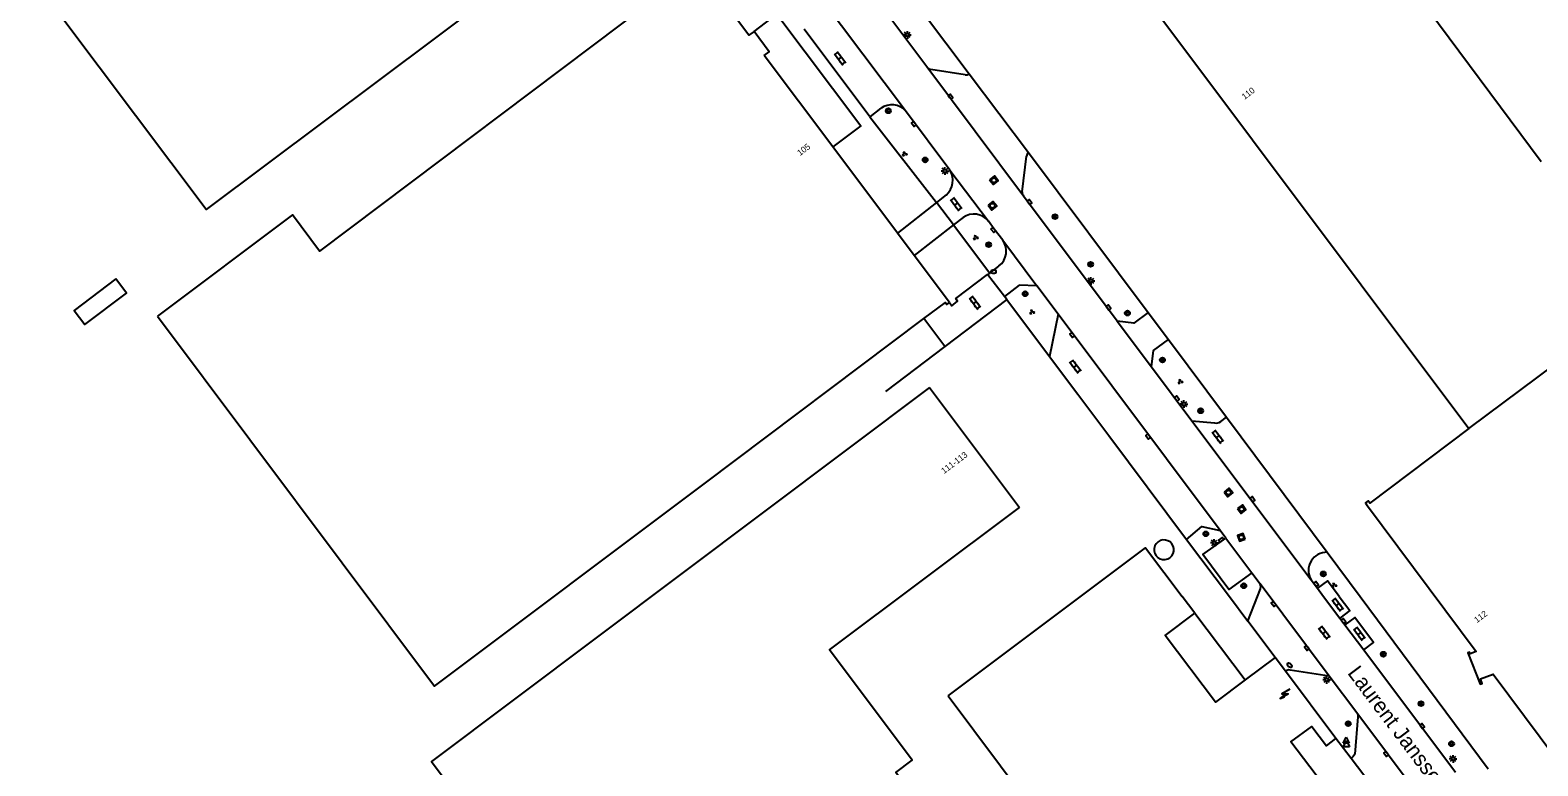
# Model space of a CAD drawing. Extents: x 130998 to 133001, y 398999 to 403002.
# Drawn here: x 131464.1 to 131709.8, y 399972.4 to 400092.2 of the extents above; entities that cross this region are included whole.
import ezdxf

# ---------------------------------------------------------------- set-up
doc = ezdxf.new("R2010")
doc.units = 0
for name, color, linetype in [('gg-afsc-hekwerk', 7, 'Continuous'), ('gg-anno-huisnummerreeks BGT', 7, 'Continuous'), ('gg-anno-openbare ruimte label', 7, 'Continuous'), ('gg-bbg-gedigitaliseerde bebouwing', 7, 'Continuous'), ('gg-bbg-gedigitaliseerde bijgebouw', 7, 'Continuous'), ('gg-bbg-hoofdgebouw', 7, 'Continuous'), ('gg-bbg-luifel en loopbrug', 7, 'Continuous'), ('gg-bbg-opslagtank', 7, 'Continuous'), ('gg-bbg-tussenscheiding', 7, 'Continuous'), ('gg-knt-verharding', 7, 'Continuous'), ('gg-knt-verharding nz', 7, 'Continuous'), ('gt-grn-groengrens', 7, 'Continuous'), ('gt-grn-weggrens', 7, 'Continuous'), ('gt-symb-boom', 7, 'Continuous'), ('gt-symb-brandkraan', 7, 'Continuous'), ('gt-symb-groenvak', 7, 'Continuous'), ('gt-symb-klinker verharding', 7, 'Continuous'), ('gt-symb-kolk', 7, 'Continuous'), ('gt-symb-lichtmast', 7, 'Continuous'), ('gt-symb-rioolschacht', 7, 'Continuous'), ('gt-symb-trafo symbool', 7, 'Continuous'), ('gt-symb-waterafsluiter', 7, 'Continuous')]:
    doc.layers.add(name, color=color, linetype=linetype)

# ---------------------------------------------------------------- blocks, each defined once
blk = doc.blocks.new('gt0-KOLK')
at = {"layer": 'gt-symb-kolk'}
blk.add_lwpolyline([(0, 0), (0.37, 0), (0.37, 0.4), (-0.38, 0.4), (-0.38, 0), (0, 0)], dxfattribs=at)
blk = doc.blocks.new('gt0-BOOM')
at = {"layer": 'gt-symb-boom'}
for radius in [0.4, 0.2]:
    blk.add_circle((0, 0), radius, dxfattribs=at)
blk = doc.blocks.new('gt0-GRVAK')
at = {"layer": 'gt-symb-groenvak'}
for p, q in [((-0.11, 0.19), (-0.23, 0.24)), ((-0.18, 0.15), (0.09, 0.15)), ((-0.09, 0.21), (-0.16, 0.32)), ((-0.05, 0.21), (-0.05, 0.39)), ((0, 0.21), (0.06, 0.32)), ((0.01, 0.19), (0.13, 0.24)), ((0.26, -0.05), (0.2, 0.06)), ((0.3, -0.05), (0.3, 0.13)), ((0.35, -0.05), (0.41, 0.06)), ((-0.24, -0.23), (-0.36, -0.18)), ((-0.32, -0.26), (-0.05, -0.26)), ((-0.23, -0.21), (-0.29, -0.09)), ((-0.18, -0.2), (-0.18, -0.02)), ((-0.14, -0.21), (-0.07, -0.09)), ((-0.12, -0.23), (0, -0.18)), ((0.24, -0.07), (0.12, -0.02)), ((0.17, -0.11), (0.44, -0.11)), ((0.37, -0.07), (0.49, -0.02))]:
    blk.add_line(p, q, dxfattribs=at)
blk = doc.blocks.new('gt0-LMAST')
at = {"layer": 'gt-symb-lichtmast'}
for p, q in [((-0.18, 0.17), (-0.45, 0.44)), ((-0.01, 0.25), (-0.01, 0.62)), ((0.17, 0.17), (0.44, 0.44)), ((-0.26, 0), (-0.63, 0)), ((-0.18, -0.18), (-0.45, -0.45)), ((-0.01, -0.25), (-0.01, -0.63)), ((0.44, -0.45), (0.17, -0.18)), ((0.24, 0), (0.62, 0))]:
    blk.add_line(p, q, dxfattribs=at)
blk.add_circle((-0.01, 0), 0.25, dxfattribs=at)
blk = doc.blocks.new('gt0-KL1')
at = {"layer": 'gt-symb-klinker verharding'}
for p, q in [((-1.15, 0.3), (1.15, 0.3)), ((-1, -0.3), (-1, 0.3)), ((-0.5, 0.3), (-0.5, 0.45)), ((0, -0.3), (0, 0.3)), ((0.5, 0.3), (0.5, 0.45)), ((1, -0.3), (1, 0.3)), ((-1.15, -0.3), (1.15, -0.3)), ((-0.5, -0.45), (-0.5, -0.3)), ((0.5, -0.45), (0.5, -0.3))]:
    blk.add_line(p, q, dxfattribs=at)
blk = doc.blocks.new('gt0-BR')
at = {"layer": 'gt-symb-brandkraan'}
for centre, radius, start, end in [((-0.24, 0), 0.206, 107.5669, 252.4331), ((0.6, -2.66), 3, 106.892, 107.5669), ((0, -0.69), 0.938, 73.108, 106.892), ((-0.6, -2.66), 3, 72.4331, 73.108), ((0.24, 0), 0.206, 287.567, 72.4331), ((0.6, 2.66), 3, 252.4331, 253.108), ((0, 0.69), 0.938, 253.108, 286.8921), ((-0.6, 2.66), 3, 286.8921, 287.567)]:
    blk.add_arc(centre, radius, start, end, dxfattribs=at)
blk = doc.blocks.new('gt0-RS')
at = {"layer": 'gt-symb-rioolschacht'}
blk.add_lwpolyline([(-0.5, -0.5), (0.5, -0.5), (0.5, 0.5), (-0.5, 0.5)], close=True, dxfattribs=at)
blk.add_circle((0, 0), 0.375, dxfattribs=at)
blk = doc.blocks.new('gt0-WAFSL')
at = {"layer": 'gt-symb-waterafsluiter'}
for p, q in [((-0.5, -0.33), (0, 0.67)), ((0, 0.67), (0.5, -0.33)), ((0.5, -0.33), (-0.5, -0.33))]:
    blk.add_line(p, q, dxfattribs=at)
blk = doc.blocks.new('gt0-HSP')
at = {"layer": 'gt-symb-trafo symbool'}
for points in [[(0.77, 0.75), (-0.53, 0), (0.47, 0), (-0.83, -0.75)], [(-0.22, -0.24), (-0.83, -0.75), (-0.08, -0.48)]]:
    blk.add_lwpolyline(points, dxfattribs=at)

msp = doc.modelspace()

# ---------------------------------------------------------------- linework, layer by layer
at = {"layer": 'gg-afsc-hekwerk'}
for p, q in [((131617.14, 400085.09), (131626.81, 400072.32)), ((131626.81, 400072.32), (131646.3, 400046.24)), ((131623.26, 400048.36), (131613.17, 400040.72)), ((131623.26, 400048.36), (131630.24, 400039.05)), ((131613.17, 400040.72), (131609.76, 400045.24)), ((131646.3, 400046.24), (131649.58, 400041.85)), ((131649.58, 400041.85), (131659.05, 400029.18)), ((131613.17, 400040.72), (131603.49, 400033.4)), ((131630.24, 400039.05), (131634.81, 400032.95)), ((131634.81, 400032.95), (131639.88, 400026.19)), ((131659.05, 400029.18), (131675.48, 400007.19)), ((131639.88, 400026.19), (131652.56, 400009.29)), ((131652.56, 400009.29), (131659.52, 400000)), ((131675.48, 400007.19), (131680.82, 400000)), ((131659.52, 400000), (131662.53, 399995.99)), ((131680.82, 400000), (131701.68, 399971.91)), ((131666.97, 399990.08), (131662.53, 399995.99)), ((131679.35, 399973.64), (131676.89, 399976.88)), ((131683.51, 399968.17), (131679.35, 399973.64))]:
    msp.add_line(p, q, dxfattribs=at)
msp.add_lwpolyline([(131602.02, 400105.73), (131601.78, 400105.55), (131617.14, 400085.09)], dxfattribs=at)
at = {"layer": 'gg-bbg-gedigitaliseerde bebouwing'}
for p, q in [((131569.41, 400120.4), (131502.77, 400070.45)), ((131573.93, 400018.32), (131609.76, 400045.24)), ((131613.69, 399983.8), (131652.9, 399931.66))]:
    msp.add_line(p, q, dxfattribs=at)
for points in [[(131502.77, 400070.45), (131492.82, 400062.99), (131434.89, 400140.03), (131435.37, 400140.39), (131429.21, 400148.57)], [(131484.87, 400045.64), (131530.03, 399985.41), (131573.93, 400018.32)], [(131610.64, 400034.04), (131529.51, 399973.13), (131543.77, 399954.12), (131543.05, 399953.58), (131579.39, 399905.05)]]:
    msp.add_lwpolyline(points, dxfattribs=at)
at = {"layer": 'gg-bbg-gedigitaliseerde bijgebouw'}
msp.add_lwpolyline([(131478.12, 400051.7), (131471.32, 400046.57), (131473.04, 400044.28), (131479.85, 400049.4), (131478.12, 400051.7)], dxfattribs=at)
at = {"layer": 'gg-bbg-hoofdgebouw'}
for p, q in [((131627.4, 400122.3), (131698.55, 400027.36)), ((131594.92, 400073.2), (131583.72, 400088.1)), ((131605.46, 400059.17), (131594.92, 400073.2)), ((131608.18, 400055.55), (131605.46, 400059.17)), ((131613.94, 400047.88), (131608.18, 400055.55)), ((131610.64, 400034.04), (131625.33, 400014.47)), ((131653.89, 399997.28), (131651.84, 400000)), ((131666.97, 399990.08), (131662.08, 399986.41)), ((131668.67, 399987.82), (131666.97, 399990.08)), ((131676.89, 399976.88), (131668.67, 399987.82))]:
    msp.add_line(p, q, dxfattribs=at)
for points in [[(131582.1, 400092.02), (131581.25, 400091.38), (131572.66, 400102.85), (131572.21, 400102.52), (131572.36, 400102.31), (131565.47, 400097.15), (131565.56, 400097.03), (131511.26, 400056.25), (131506.86, 400062.12), (131484.87, 400045.64)], [(131583.72, 400088.1), (131584.55, 400088.71), (131582.1, 400092.02)], [(131609.76, 400045.24), (131613.25, 400047.88), (131613.49, 400047.55), (131613.94, 400047.88)], [(131698.55, 400027.36), (131682.41, 400015.18), (131682.11, 400015.58), (131681.68, 400015.26), (131681.88, 400015)], [(131681.88, 400015), (131699.74, 399991.04), (131698.77, 399990.66), (131698.65, 399990.94), (131698.35, 399990.82), (131700.39, 399985.73), (131700.7, 399985.84), (131700.43, 399986.57), (131702.52, 399987.35), (131712.7, 399973.69), (131713.13, 399974.02), (131712.85, 399974.42), (131722.11, 399981.36)], [(131627.67, 399941.28), (131605.17, 399971.36), (131607.83, 399973.36), (131594.37, 399991.29), (131625.33, 400014.47)], [(131613.69, 399983.8), (131645.87, 400007.93), (131651.84, 400000)], [(131662.08, 399986.41), (131657.25, 399982.78), (131649.07, 399993.67), (131653.89, 399997.28)], [(131655.2, 399949.33), (131649.77, 399956.53), (131656.22, 399961.42), (131658.98, 399957.7), (131662.46, 399960.28), (131663.05, 399959.49), (131671.86, 399966.13), (131671.26, 399966.92), (131674.7, 399969.56), (131669.52, 399976.32), (131672.94, 399978.84), (131675.32, 399975.69), (131676.89, 399976.88)]]:
    msp.add_lwpolyline(points, dxfattribs=at)
at = {"layer": 'gg-bbg-luifel en loopbrug'}
msp.add_line((131653.89, 399997.28), (131662.08, 399986.41), dxfattribs=at)
msp.add_lwpolyline([(131582.1, 400092.02), (131585.82, 400094.82), (131599.5, 400076.65), (131594.92, 400073.2)], dxfattribs=at)
at = {"layer": 'gg-bbg-opslagtank'}
for start, end in [(36.9697, 217.0196), (216.9697, 37.0196)]:
    msp.add_arc((131648.88, 400007.6), 1.61, start, end, dxfattribs=at)
at = {"layer": 'gg-bbg-tussenscheiding'}
for p, q in [((131663.8, 400133.37), (131710.3, 400070.84)), ((131698.55, 400027.36), (131726.99, 400048.6))]:
    msp.add_line(p, q, dxfattribs=at)
at = {"layer": 'gg-knt-verharding'}
for p, q in [((131610.24, 400086.24), (131578.82, 400128.15)), ((131600.94, 400078.13), (131590.27, 400092.37)), ((131616.46, 400084.93), (131610.86, 400085.82)), ((131602.76, 400079.5), (131600.94, 400078.13)), ((131614, 400069.43), (131606.77, 400079.07)), ((131625.75, 400065.9), (131626.48, 400071.7)), ((131611.8, 400064.13), (131605.46, 400059.17)), ((131613.39, 400065.38), (131611.8, 400064.13)), ((131641.25, 400044.85), (131626, 400065.19)), ((131616.13, 400061.71), (131614.59, 400060.52)), ((131614.59, 400060.52), (131608.18, 400055.55)), ((131620.12, 400052.41), (131620.47, 400052.67)), ((131620.47, 400052.67), (131621.98, 400053.81)), ((131631.61, 400045.95), (131628.15, 400050.56)), ((131623.26, 400048.36), (131622.89, 400048.84)), ((131631.61, 400045.95), (131630.24, 400039.05)), ((131646.85, 400037.37), (131653.41, 400028.62)), ((131653.41, 400028.62), (131657.12, 400028.26)), ((131658.12, 400028.47), (131659.05, 400029.18)), ((131658.93, 400009.52), (131658.03, 400010.73)), ((131663.18, 400003.86), (131664.52, 400002.07)), ((131662.53, 399995.99), (131664.08, 400000)), ((131677.51, 399996.48), (131678.35, 399995.36)), ((131681.41, 399991.29), (131696.34, 399971.39)), ((131675.8, 399987.03), (131669.43, 399987.98)), ((131680.3, 399981.04), (131675.8, 399987.03))]:
    msp.add_line(p, q, dxfattribs=at)
for points in [[(131622.59, 400058.03), (131621.21, 400059.79), (131620.27, 400061.11)], [(131613.94, 400047.88), (131614.3, 400047.34), (131615.22, 400048.08), (131614.95, 400048.52), (131620.12, 400052.41)], [(131628.15, 400050.56), (131625.25, 400050.67), (131622.89, 400048.84)], [(131646.3, 400046.24), (131643.96, 400044.48), (131641.25, 400044.85)], [(131646.85, 400037.37), (131647.17, 400040.07), (131649.58, 400041.85)], [(131652.56, 400009.29), (131655.01, 400011.41), (131658.03, 400010.73)], [(131663.18, 400003.86), (131659.46, 400001.11), (131655.2, 400006.82), (131658.93, 400009.52)], [(131677.4, 400000), (131675.5, 400002.55), (131673.88, 400001.33)], [(131664.08, 400000), (131664.57, 400001.26), (131664.64, 400001.67), (131664.52, 400002.07)], [(131677.4, 400000), (131679.13, 399997.69), (131677.51, 399996.48)], [(131681.41, 399991.29), (131683.02, 399992.49), (131679.97, 399996.57), (131678.35, 399995.36)], [(131680.3, 399981.04), (131680.44, 399980.73), (131680.47, 399980.4), (131679.94, 399974.33), (131679.7, 399973.93), (131679.35, 399973.64)]]:
    msp.add_lwpolyline(points, dxfattribs=at)
for centre, radius, start, end in [((131611.18, 400086.97), 1.19, 217.8697, 254.5811), ((131616.58, 400085.95), 1.02, 263.0814, 303.1654), ((131604.53, 400077.04), 3.02, 42.203, 125.7447), ((131627.4, 400071.6), 0.924, 129.4875, 173.8554), ((131611.25, 400067.77), 3.21, 311.7509, 31.0162), ((131627.23, 400066.01), 1.48, 184.2354, 213.6919), ((131617.88, 400059.21), 3.05, 38.3974, 125.0054), ((131620.15, 400056.23), 3.03, 307.1517, 36.3561), ((131657.36, 400029.55), 1.32, 259.4078, 304.8682), ((131675.36, 400004.24), 2.95, 87.7055, 210.7497), ((131669.16, 399987.36), 0.673, 66.7959, 136.928)]:
    msp.add_arc(centre, radius, start, end, dxfattribs=at)
at = {"layer": 'gg-knt-verharding nz'}
for p, q in [((131606.77, 400079.07), (131592.87, 400097.61)), ((131626, 400065.19), (131610.24, 400086.24)), ((131614, 400069.43), (131620.27, 400061.11)), ((131622.59, 400058.03), (131628.15, 400050.56)), ((131658.03, 400010.73), (131631.61, 400045.95)), ((131641.25, 400044.85), (131646.85, 400037.37)), ((131653.41, 400028.62), (131672.83, 400002.73)), ((131658.93, 400009.52), (131663.18, 400003.86)), ((131672.83, 400002.73), (131673.88, 400001.33)), ((131675.8, 399987.03), (131664.52, 400002.07)), ((131673.88, 400001.33), (131674.88, 400000)), ((131674.88, 400000), (131677.51, 399996.48)), ((131678.35, 399995.36), (131681.41, 399991.29)), ((131690.62, 399967.27), (131680.3, 399981.04))]:
    msp.add_line(p, q, dxfattribs=at)
at = {"layer": 'gt-grn-groengrens'}
for p, q in [((131600.94, 400078.13), (131611.8, 400064.13)), ((131614.59, 400060.52), (131620.47, 400052.67))]:
    msp.add_line(p, q, dxfattribs=at)
at = {"layer": 'gt-grn-weggrens'}
for p, q in [((131614.59, 400060.52), (131611.8, 400064.13)), ((131622.89, 400048.84), (131620.12, 400052.41))]:
    msp.add_line(p, q, dxfattribs=at)

# ---------------------------------------------------------------- block references
at = {"layer": 'gt-symb-boom'}
for p in [(131603.96, 400079.09), (131609.96, 400071.09), (131631.12, 400061.84), (131620.31, 400057.29), (131636.92, 400054.09), (131626.26, 400049.29), (131642.91, 400046.14), (131648.62, 400038.5), (131654.85, 400030.24), (131655.69, 400010.2), (131674.84, 400003.67), (131661.87, 400001.74), (131684.61, 399990.59), (131690.75, 399982.54), (131678.89, 399979.28), (131695.72, 399976.01)]:
    msp.add_blockref('gt0-BOOM', p, dxfattribs=at)
at = {"layer": 'gt-symb-brandkraan'}
msp.add_blockref('gt0-BR', (131621.1, 400052.89), dxfattribs=at)
at = {"layer": 'gt-symb-brandkraan', "rotation": 148.9182701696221}
msp.add_blockref('gt0-BR', (131669.33, 399988.79), dxfattribs=at)
at = {"layer": 'gt-symb-groenvak'}
for p in [(131606.58, 400072.08), (131618.18, 400058.47), (131627.36, 400046.32), (131651.52, 400035), (131676.57, 400001.84)]:
    msp.add_blockref('gt0-GRVAK', p, dxfattribs=at)
at = {"layer": 'gt-symb-klinker verharding'}
for p, rotation in [((131596.1, 400087.62), -53.130102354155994), ((131615.02, 400063.9), -53.130102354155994), ((131618.08, 400047.85), -53.86315509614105), ((131634.43, 400037.46), -53.130102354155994), ((131657.64, 400026.02), -52.19034788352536), ((131677.18, 399998.68), -53.004102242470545), ((131674.99, 399994.12), -52.969610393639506), ((131680.72, 399993.94), -52.969610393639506)]:
    msp.add_blockref('gt0-KL1', p, dxfattribs=dict(at, rotation=rotation))
at = {"layer": 'gt-symb-kolk'}
for p, rotation in [((131613.95, 400081.26), -53.130102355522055), ((131608.28, 400077.07), 127.3169744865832), ((131626.81, 400064.11), -53.62293247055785), ((131621.21, 400059.79), 128.1765376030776), ((131639.68, 400046.94), -53.130102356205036), ((131634.05, 400042.69), 126.62940108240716), ((131650.8, 400032.12), -53.576821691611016), ((131646.44, 400026.18), 126.95012773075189), ((131663.12, 400015.71), -53.49671701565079), ((131658.31, 400009.07), 35.96415629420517), ((131673.48, 400001.91), -55.05490123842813), ((131666.9, 399998.9), 126.86989764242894), ((131677.95, 399995.89), -52.84362584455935), ((131672.28, 399991.73), 126.70953402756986), ((131690.79, 399978.78), -53.130102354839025), ((131685.22, 399974.48), 127.15637415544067)]:
    msp.add_blockref('gt0-KOLK', p, dxfattribs=dict(at, rotation=rotation))
at = {"layer": 'gt-symb-lichtmast'}
for p in [(131607.07, 400091.45), (131613.2, 400069.28), (131636.98, 400051.39), (131652.13, 400031.33), (131657.06, 400008.72), (131675.38, 399986.42), (131695.97, 399973.56)]:
    msp.add_blockref('gt0-LMAST', p, dxfattribs=at)
at = {"layer": 'gt-symb-rioolschacht'}
for p, rotation in [((131621.16, 400067.77), -51.1701750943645), ((131620.92, 400063.62), -52.109937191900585), ((131659.37, 400016.93), -51.17017509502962), ((131661.53, 400014.21), -53.9894745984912), ((131661.47, 400009.63), 108.05455246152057)]:
    msp.add_blockref('gt0-RS', p, dxfattribs=dict(at, rotation=rotation))
at = {"layer": 'gt-symb-trafo symbool'}
msp.add_blockref('gt0-HSP', (131668.61, 399984.16), dxfattribs=at)
at = {"layer": 'gt-symb-waterafsluiter'}
for p, rotation in [((131678.54, 399976.43), 0.05729576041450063), ((131678.6, 399975.85), -0.2291818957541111)]:
    msp.add_blockref('gt0-WAFSL', p, dxfattribs=dict(at, rotation=rotation))

# ---------------------------------------------------------------- texts
at = {"layer": 'gg-anno-huisnummerreeks BGT'}
for s, rotation, p in [('110', 36.8, (131661.99, 400080.86)), ('105', 37, (131589.58, 400071.7)), ('111-113', 36.9, (131613.04, 400019.92)), ('112', 36.7, (131699.86, 399995.64))]:
    msp.add_text(s, height=1, rotation=rotation, dxfattribs=at).set_placement(p)
at = {"layer": 'gg-anno-openbare ruimte label'}
msp.add_text('Laurent Janssensstraat', height=2.5, rotation=307, dxfattribs=at).set_placement((131678.67, 399987.51))

doc.saveas('drawing.dxf')
